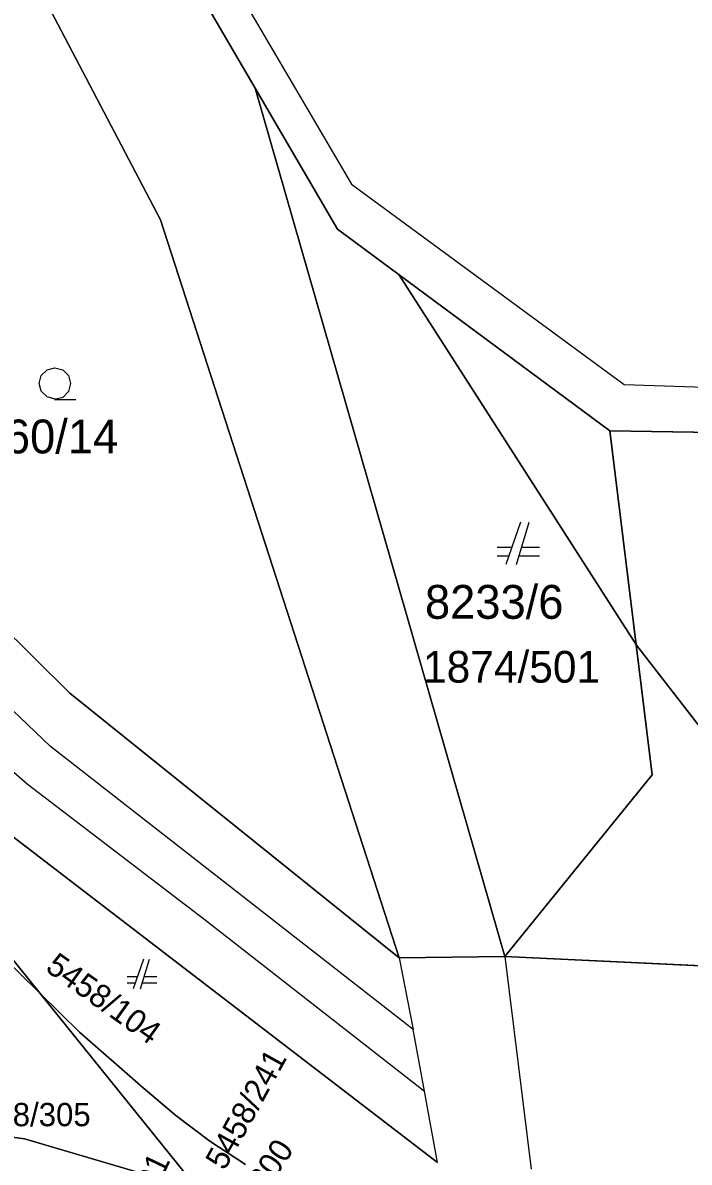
# Model space of a CAD drawing. Extents: x -263587 to -261993, y -1238795 to -1236748.
# Drawn here: x -262844.8 to -262813.4, y -1237151.7 to -1237097.8 of the extents above; entities that cross this region are included whole.
import ezdxf

# ---------------------------------------------------------------- set-up
doc = ezdxf.new("R2010")
doc.units = 0
doc.layers.add('Vrstva 1', color=7, linetype='Continuous')
doc.layers.add('Vrstva 3', color=7, linetype='Continuous')

msp = doc.modelspace()

# ---------------------------------------------------------------- linework, layer by layer
at = {"layer": 'Vrstva 1'}
for p, q in [((-262873.84, -1237029.6), (-262829.31, -1237105.43)), ((-262833.86, -1237100.89), (-262873.83, -1237032.62)), ((-262873.83, -1237032.62), (-262833.86, -1237100.89)), ((-262838.34, -1237107.11), (-262846.54, -1237091.48)), ((-262846.54, -1237091.48), (-262838.34, -1237107.11)), ((-262829.98, -1237107.55), (-262833.86, -1237100.89)), ((-262833.86, -1237100.89), (-262829.98, -1237107.55)), ((-262822.08, -1237141.94), (-262833.86, -1237100.89)), ((-262833.86, -1237100.89), (-262822.08, -1237141.94)), ((-262842.62, -1237129.5), (-262868.89, -1237103.44)), ((-262868.89, -1237103.44), (-262842.62, -1237129.5)), ((-262829.31, -1237105.43), (-262816.43, -1237114.9)), ((-262827.06, -1237142.01), (-262838.34, -1237107.11)), ((-262838.34, -1237107.11), (-262827.06, -1237142.01)), ((-262817.11, -1237117.09), (-262829.98, -1237107.55)), ((-262829.98, -1237107.55), (-262817.11, -1237117.09)), ((-262816.43, -1237114.9), (-262803.21, -1237115.34)), ((-262843.53, -1237132.01), (-262860.77, -1237115.65)), ((-262864.48, -1237116.56), (-262844.64, -1237133.78)), ((-262802.33, -1237117.33), (-262817.11, -1237117.09)), ((-262817.11, -1237117.09), (-262815.11, -1237133.35)), ((-262815.11, -1237133.35), (-262817.11, -1237117.09)), ((-262817.11, -1237117.09), (-262802.33, -1237117.33)), ((-262821.33, -1237121.41), (-262822.03, -1237123.41)), ((-262821.53, -1237123.41), (-262820.93, -1237121.41)), ((-262821.75, -1237122.61), (-262822.43, -1237122.61)), ((-262822.43, -1237123.01), (-262821.89, -1237123.01)), ((-262821.41, -1237123.01), (-262820.43, -1237123.01)), ((-262820.43, -1237122.61), (-262821.29, -1237122.61)), ((-262844.03, -1237143.69), (-262860.39, -1237123.38)), ((-262860.39, -1237123.38), (-262844.03, -1237143.69)), ((-262827.06, -1237142.01), (-262842.62, -1237129.5)), ((-262842.62, -1237129.5), (-262827.06, -1237142.01)), ((-262826.41, -1237145.39), (-262843.53, -1237132.01)), ((-262844.64, -1237133.78), (-262836.3, -1237140.16)), ((-262815.11, -1237133.35), (-262822.08, -1237141.94)), ((-262822.08, -1237141.94), (-262815.11, -1237133.35)), ((-262825.25, -1237151.69), (-262846.81, -1237135.13)), ((-262846.81, -1237135.13), (-262825.25, -1237151.69)), ((-262836.3, -1237140.16), (-262825.87, -1237148.31)), ((-262846.47, -1237141.3), (-262844.03, -1237143.69)), ((-262844.03, -1237143.69), (-262846.47, -1237141.3)), ((-262839.14, -1237142.07), (-262839.63, -1237143.47)), ((-262839.28, -1237143.47), (-262838.86, -1237142.07)), ((-262822.08, -1237141.94), (-262827.06, -1237142.01)), ((-262827.06, -1237142.01), (-262822.08, -1237141.94)), ((-262827.06, -1237142.01), (-262826.41, -1237145.39)), ((-262822.08, -1237141.94), (-262799.53, -1237143.02)), ((-262799.53, -1237143.02), (-262822.08, -1237141.94)), ((-262822.08, -1237141.94), (-262820.83, -1237152)), ((-262839.434, -1237142.91), (-262839.91, -1237142.91)), ((-262838.51, -1237142.91), (-262839.112, -1237142.91)), ((-262839.91, -1237143.19), (-262839.532, -1237143.19)), ((-262839.196, -1237143.19), (-262838.51, -1237143.19)), ((-262836.53, -1237153), (-262844.03, -1237143.69)), ((-262844.03, -1237143.69), (-262842.16, -1237145.52)), ((-262842.16, -1237145.52), (-262844.03, -1237143.69)), ((-262844.03, -1237143.69), (-262836.53, -1237153)), ((-262842.16, -1237145.52), (-262839.16, -1237148.16)), ((-262839.16, -1237148.16), (-262842.16, -1237145.52)), ((-262825.87, -1237148.31), (-262826.41, -1237145.39)), ((-262839.16, -1237148.16), (-262837.62, -1237149.46)), ((-262837.62, -1237149.46), (-262839.16, -1237148.16)), ((-262825.25, -1237151.69), (-262825.87, -1237148.31)), ((-262837.62, -1237149.46), (-262836.01, -1237150.68)), ((-262836.01, -1237150.68), (-262837.62, -1237149.46)), ((-262844.77, -1237150.57), (-262850.55, -1237149.75)), ((-262850.55, -1237149.75), (-262844.77, -1237150.57)), ((-262837.02, -1237152.85), (-262844.77, -1237150.57)), ((-262844.77, -1237150.57), (-262837.02, -1237152.85)), ((-262836.01, -1237150.68), (-262834.33, -1237151.78)), ((-262834.33, -1237151.78), (-262836.01, -1237150.68))]:
    msp.add_line(p, q, dxfattribs=at)
msp.add_lwpolyline([(-262843.32, -1237115.59), (-262843.7, -1237115.49), (-262843.97, -1237115.22), (-262844.07, -1237114.85), (-262843.97, -1237114.48), (-262843.7, -1237114.21), (-262843.33, -1237114.11), (-262842.96, -1237114.21), (-262842.69, -1237114.48), (-262842.59, -1237114.86), (-262842.69, -1237115.24), (-262842.96, -1237115.51), (-262843.34, -1237115.61), (-262842.34, -1237115.61)], dxfattribs=at)
at = {"layer": 'Vrstva 3'}
msp.add_lwpolyline([(-262827.087, -1237109.694), (-262815.86, -1237127.22), (-262803.783, -1237142.816), (-262822.08, -1237141.94), (-262833.86, -1237100.89), (-262829.98, -1237107.55)], close=True, dxfattribs=at)
msp.add_lwpolyline([(-262803.783, -1237142.816), (-262815.86, -1237127.22), (-262827.087, -1237109.694), (-262817.11, -1237117.09), (-262802.33, -1237117.33)], dxfattribs=at)

# ---------------------------------------------------------------- texts
at = {"layer": 'Vrstva 1'}
for s, height, p in [('5460/14', 1.6, (-262848.071, -1237118.16)), ('8233/6', 1.6, (-262825.847, -1237125.98)), ('5458/305', 1.1, (-262847.773, -1237149.97))]:
    msp.add_text(s, height=height, dxfattribs=at).set_placement(p)
for s, rotation, p in [('5458/104', 324.466, (-262843.829, -1237142.591)), ('5458/241', 61.02, (-262835.313, -1237152.107)), ('5458/300', 56.3218, (-262835.403, -1237156.174)), ('5458/201', 64.515, (-262840.493, -1237157.133))]:
    msp.add_text(s, height=1.1, rotation=rotation, dxfattribs=at).set_placement(p)
at = {"layer": 'Vrstva 3'}
msp.add_text('1874/501', height=1.5, dxfattribs=at).set_placement((-262825.938, -1237128.999))

doc.saveas('drawing.dxf')
